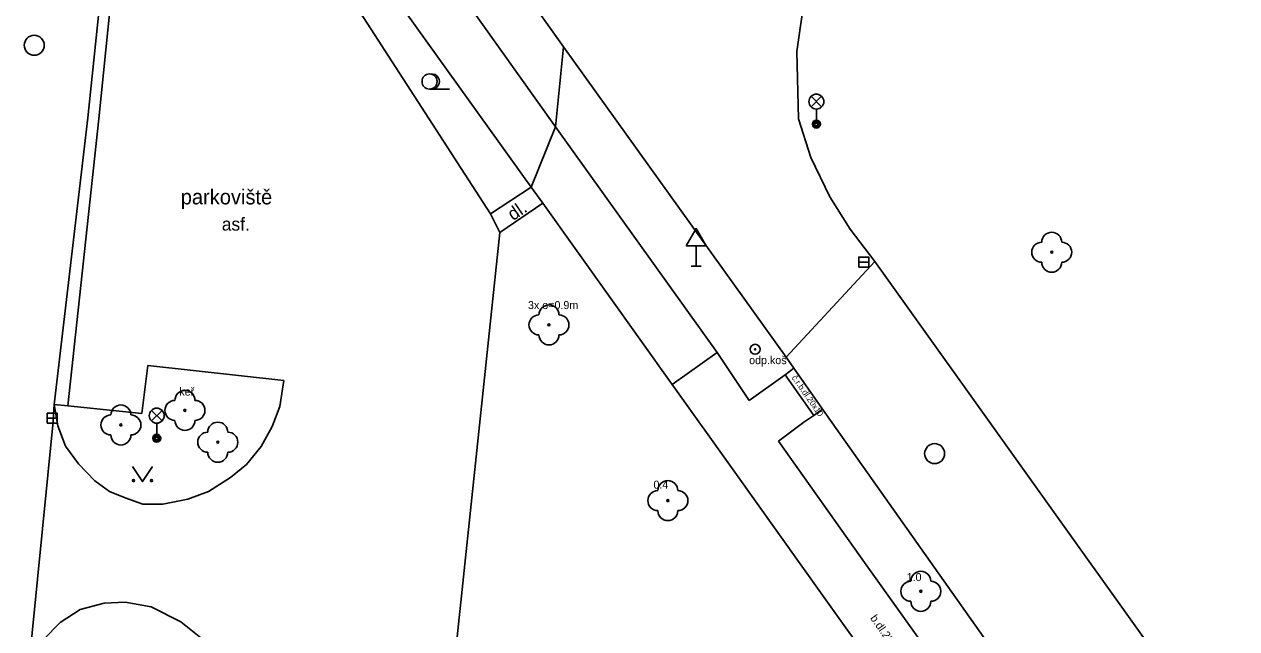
# Model space of a CAD drawing. Extents: x -596229 to -595156, y -1161237 to -1159376.
# Drawn here: x -595716.1 to -595655.5, y -1160021.5 to -1159991.3 of the extents above; entities that cross this region are included whole.
import ezdxf

# ---------------------------------------------------------------- set-up
doc = ezdxf.new("R2010")
doc.units = 0
for name, color, linetype in [('kanalizace - povrch.  znaky - skut. velikost', 7, 'Continuous'), ('Level 22', 7, 'Continuous'), ('Level 25', 7, 'Continuous'), ('Level 27', 7, 'Continuous'), ('Level 33', 7, 'Continuous'), ('Level 34', 7, 'Continuous'), ('Level 36', 7, 'Continuous'), ('Specificka linie pasportu komunikaci', 7, 'Continuous'), ('TM - chodniky - VP', 7, 'Continuous'), ('TM - komunikace - VP', 7, 'Continuous'), ('TM - popis povrchu', 7, 'Continuous'), ('TM - popis zelene', 7, 'Continuous'), ('TM - poznamka', 7, 'Continuous'), ('TM - rozhrani mezi zpev. plochami mezi sebou - VP', 7, 'Continuous'), ('TM - rozhrani ploch obecne - VP', 7, 'Continuous')]:
    doc.layers.add(name, color=color, linetype=linetype)

msp = doc.modelspace()

# ---------------------------------------------------------------- linework, layer by layer
at = {"layer": 'kanalizace - povrch.  znaky - skut. velikost'}
for points in [[(-595711.59, -1159983.48), (-595712.89, -1159995.96)], [(-595711.08, -1159983.53), (-595712.35, -1159996.02)], [(-595712.89, -1159995.96), (-595714.57, -1160010.28)], [(-595712.35, -1159996.02), (-595713.9, -1160010.35)]]:
    msp.add_lwpolyline(points, dxfattribs=at)
at = {"layer": 'Level 22'}
for centre in [(-595664.73, -1160002.68), (-595689.85, -1160006.31), (-595708.04, -1160010.58), (-595711.24, -1160011.31), (-595706.4, -1160012.17), (-595683.91, -1160015.09), (-595671.27, -1160019.62)]:
    msp.add_circle(centre, 0.05, dxfattribs=at)
for centre, start, end in [((-595664.73, -1160002.18), 0, 180), ((-595665.23, -1160002.68), 90, 270), ((-595664.23, -1160002.68), 270, 90), ((-595664.73, -1160003.18), 180, 0), ((-595689.85, -1160005.81), 0, 180), ((-595690.35, -1160006.31), 90, 270), ((-595689.35, -1160006.31), 270, 90), ((-595689.85, -1160006.81), 180, 0), ((-595708.04, -1160010.08), 0, 180), ((-595708.54, -1160010.58), 90, 270), ((-595707.54, -1160010.58), 270, 90), ((-595711.24, -1160010.81), 0, 180), ((-595711.74, -1160011.31), 90, 270), ((-595710.74, -1160011.31), 270, 90), ((-595708.04, -1160011.08), 180, 0), ((-595706.4, -1160011.67), 0, 180), ((-595711.24, -1160011.81), 180, 0), ((-595706.9, -1160012.17), 90, 270), ((-595705.9, -1160012.17), 270, 90), ((-595706.4, -1160012.67), 180, 0), ((-595683.91, -1160014.59), 0, 180), ((-595684.41, -1160015.09), 90, 270), ((-595683.41, -1160015.09), 270, 90), ((-595683.91, -1160015.59), 180, 0), ((-595671.27, -1160019.12), 0, 180), ((-595671.77, -1160019.62), 90, 270), ((-595670.77, -1160019.62), 270, 90), ((-595671.27, -1160020.12), 180, 0)]:
    msp.add_arc(centre, 0.5, start, end, dxfattribs=at)
at = {"layer": 'Level 25'}
for radius in [0.25, 0.0303]:
    msp.add_circle((-595679.55, -1160007.53), radius, dxfattribs=at)
at = {"layer": 'Level 27'}
for p, q in [((-595674.37, -1160003.17), (-595673.87, -1160003.17)), ((-595714.92, -1160010.97), (-595714.42, -1160010.97))]:
    msp.add_line(p, q, dxfattribs=at)
for points in [[(-595674.37, -1160003.42), (-595673.87, -1160003.42), (-595673.87, -1160002.92), (-595674.37, -1160002.92)], [(-595714.92, -1160011.22), (-595714.42, -1160011.22), (-595714.42, -1160010.72), (-595714.92, -1160010.72)]]:
    msp.add_lwpolyline(points, close=True, dxfattribs=at)
for centre in [(-595715.57, -1159992.34), (-595670.58, -1160012.74)]:
    msp.add_circle(centre, 0.5, dxfattribs=at)
at = {"layer": 'Level 33'}
for p, q in [((-595676.755, -1159995.42), (-595676.225, -1159994.89)), ((-595676.755, -1159994.89), (-595676.225, -1159995.42)), ((-595676.49, -1159995.53), (-595676.49, -1159996.28)), ((-595709.715, -1160011.11), (-595709.185, -1160010.58)), ((-595709.715, -1160010.58), (-595709.185, -1160011.11)), ((-595709.45, -1160011.22), (-595709.45, -1160011.97))]:
    msp.add_line(p, q, dxfattribs=at)
for centre, radius in [((-595676.49, -1159995.155), 0.375), ((-595676.49, -1159996.28), 0.2), ((-595676.49, -1159996.28), 0.145), ((-595676.49, -1159996.28), 0.0876), ((-595709.45, -1160010.845), 0.375), ((-595709.45, -1160011.97), 0.2), ((-595709.45, -1160011.97), 0.145), ((-595709.45, -1160011.97), 0.0876)]:
    msp.add_circle(centre, radius, dxfattribs=at)
at = {"layer": 'Level 34'}
for p, q in [((-595682.5, -1160002.362), (-595682.5, -1160003.38)), ((-595682.75, -1160003.38), (-595682.25, -1160003.38))]:
    msp.add_line(p, q, dxfattribs=at)
msp.add_lwpolyline([(-595683, -1160002.362), (-595682, -1160002.362), (-595682.5, -1160001.496)], close=True, dxfattribs=at)
at = {"layer": 'Level 36'}
msp.add_line((-595695.82, -1159994.525), (-595694.82, -1159994.525), dxfattribs=at)
msp.add_lwpolyline([(-595710.66, -1160013.39), (-595710.16, -1160014.14), (-595709.66, -1160013.39)], dxfattribs=at)
for centre, radius in [((-595695.82, -1159994.15), 0.375), ((-595710.61, -1160014.09), 0.05), ((-595709.711, -1160014.09), 0.05)]:
    msp.add_circle(centre, radius, dxfattribs=at)
msp.add_arc((-595695.695, -1159994.15), 0.375, 260.40593, 99.59407, dxfattribs=at)
at = {"layer": 'Specificka linie pasportu komunikaci'}
for points in [[(-595689.52, -1159996.42), (-595689.13, -1159992.42)], [(-595690.74, -1159999.43), (-595689.52, -1159996.42)], [(-595678, -1160007.93), (-595673.57, -1160003.15)], [(-595714.57, -1160010.28), (-595714.65, -1160011.3)], [(-595714.65, -1160011.3), (-595715.93, -1160024.21)]]:
    msp.add_lwpolyline(points, dxfattribs=at)
at = {"layer": 'TM - chodniky - VP'}
for points in [[(-595698.69, -1159978.96), (-595700.84, -1159980.53), (-595689.52, -1159996.42)], [(-595698.57, -1159988.5), (-595690.74, -1159999.43)], [(-595689.52, -1159996.42), (-595681.44, -1160007.69)], [(-595690.74, -1159999.43), (-595690.16, -1160000.22)], [(-595690.16, -1160000.22), (-595683.7, -1160009.28)], [(-595681.44, -1160007.69), (-595679.84, -1160010.09)], [(-595679.84, -1160010.09), (-595678.05, -1160008.81)], [(-595678.05, -1160008.81), (-595677.61, -1160008.47)], [(-595683.7, -1160009.28), (-595680.57, -1160013.66), (-595676.19, -1160019.81)], [(-595676.61, -1160010.83), (-595676.19, -1160010.52)], [(-595678.39, -1160012.12), (-595677.11, -1160011.17)], [(-595677.11, -1160011.17), (-595676.61, -1160010.83)], [(-595674, -1160018.29), (-595678.39, -1160012.12)], [(-595668.34, -1160026.23), (-595674, -1160018.29)], [(-595676.19, -1160019.81), (-595670.51, -1160027.76)]]:
    msp.add_lwpolyline(points, dxfattribs=at)
at = {"layer": 'TM - komunikace - VP'}
for points in [[(-595692.01, -1159988.36), (-595689.13, -1159992.42)], [(-595692.77, -1160000.76), (-595700.04, -1159989.52)], [(-595677.39, -1159996.01), (-595677.46, -1159992.65), (-595677.07, -1159989.86)], [(-595689.13, -1159992.42), (-595678, -1160007.93)], [(-595674.8, -1160001.52), (-595675.82, -1159999.91), (-595676.77, -1159997.94), (-595677.39, -1159996.01)], [(-595692.31, -1160001.69), (-595692.77, -1160000.76)], [(-595696.6, -1160042.41), (-595692.31, -1160001.69)], [(-595674.8, -1160001.52), (-595673.57, -1160003.15)], [(-595673.57, -1160003.15), (-595651.68, -1160033.77)], [(-595713.9, -1160010.35), (-595710.2, -1160010.73), (-595709.9, -1160008.34), (-595703.1, -1160009.09)], [(-595678, -1160007.93), (-595677.61, -1160008.47)], [(-595677.61, -1160008.47), (-595676.19, -1160010.52)], [(-595714.57, -1160010.28), (-595714.4, -1160011.35), (-595714.01, -1160012.36), (-595713.36, -1160013.25), (-595712.54, -1160014.1), (-595711.81, -1160014.64), (-595711.03, -1160014.95), (-595710.14, -1160015.26), (-595709.14, -1160015.26), (-595707.9, -1160015.02), (-595706.86, -1160014.64), (-595705.77, -1160013.94), (-595704.96, -1160013.28), (-595704.23, -1160012.39), (-595703.68, -1160011.39), (-595703.3, -1160010.38), (-595703.1, -1160009.09)], [(-595714.57, -1160010.28), (-595713.9, -1160010.35)], [(-595676.19, -1160010.52), (-595659.65, -1160033.91)], [(-595715.93, -1160024.21), (-595715.64, -1160023.07), (-595715.1, -1160022.03), (-595714.28, -1160021.18), (-595713.28, -1160020.52), (-595712.08, -1160020.21), (-595711.03, -1160020.17), (-595709.72, -1160020.4), (-595708.25, -1160021.14), (-595707.24, -1160021.95), (-595706.28, -1160023.07), (-595705.62, -1160024.39), (-595705.35, -1160025.47), (-595705.27, -1160027.05)]]:
    msp.add_lwpolyline(points, dxfattribs=at)
at = {"layer": 'TM - rozhrani mezi zpev. plochami mezi sebou - VP'}
for points in [[(-595683.7, -1160009.28), (-595681.44, -1160007.69)], [(-595678.05, -1160008.81), (-595676.61, -1160010.83)]]:
    msp.add_lwpolyline(points, dxfattribs=at)
at = {"layer": 'TM - rozhrani ploch obecne - VP'}
for points in [[(-595690.74, -1159999.43), (-595692.77, -1160000.76)], [(-595692.31, -1160001.69), (-595690.16, -1160000.22)]]:
    msp.add_lwpolyline(points, dxfattribs=at)

# ---------------------------------------------------------------- texts
at = {"layer": 'TM - popis povrchu'}
for s, height, rotation, p in [('dl.', 0.65, 34.36123, (-595691.64, -1160001.13)), ('č.r.b.dl.20x10', 0.3, 305, (-595677.74, -1160008.95)), ('b.dl.20x20', 0.3999, 305, (-595673.82, -1160020.96))]:
    msp.add_text(s, height=height, rotation=rotation, dxfattribs=at).set_placement(p)
msp.add_text('asf.', height=0.65, dxfattribs=at).set_placement((-595706.2, -1160001.6))
at = {"layer": 'TM - popis zelene'}
for s, p in [('3x o=0.9m', (-595690.9, -1160005.52)), ('keř', (-595708.32, -1160009.84)), ('0.4', (-595684.63, -1160014.49)), ('1.0', (-595671.98, -1160019.11))]:
    msp.add_text(s, height=0.4, dxfattribs=at).set_placement(p)
at = {"layer": 'TM - poznamka'}
for s, height, p in [('parkoviště', 0.75, (-595708.25, -1160000.29)), ('odp.koš', 0.4, (-595679.85, -1160008.27))]:
    msp.add_text(s, height=height, dxfattribs=at).set_placement(p)

doc.saveas('drawing.dxf')
